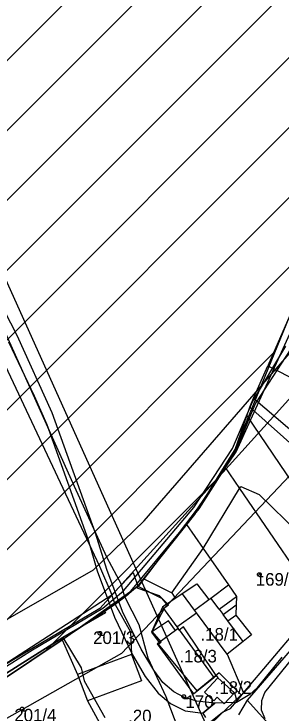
# Model space of a CAD drawing. Extents: x -564810 to -550519, y -1045831 to -1034011.
# Drawn here: x -552741.8 to -552633.3, y -1036404 to -1036120.6 of the extents above; entities that cross this region are included whole.
import ezdxf

# ---------------------------------------------------------------- set-up
doc = ezdxf.new("R2010")
doc.units = 0
for name, color, linetype in [('KN stav', 7, 'Continuous'), ('Obvod KPU', 7, 'Continuous'), ('Odvodněné plochy', 7, 'Continuous'), ('Parcelní čísla', 7, 'Continuous'), ('Polní cesty stavající', 7, 'Continuous'), ('přeložka st silnice', 7, 'Continuous'), ('Vedení VN', 7, 'Continuous'), ('vodní toky', 7, 'Continuous'), ('Vrstva 14', 7, 'Continuous'), ('Vrstva 22', 7, 'Continuous'), ('Vrstva 39', 7, 'Continuous'), ('Vrstva 4', 7, 'Continuous'), ('zamokř ploch', 7, 'Continuous')]:
    doc.layers.add(name, color=color, linetype=linetype)

msp = doc.modelspace()

# ---------------------------------------------------------------- linework, layer by layer
at = {"layer": 'KN stav'}
for p, q in [((-552767.63, -1036215.71), (-552707.17, -1036344.21)), ((-552751.73, -1036235.47), (-552717.4, -1036311.73)), ((-552629.11, -1036240.48), (-552639.01, -1036263.06)), ((-552644.75, -1036276.15), (-552639.01, -1036263.06)), ((-552639.01, -1036263.06), (-552607.26, -1036279.22)), ((-552646.32, -1036279.73), (-552644.75, -1036276.15)), ((-552644.75, -1036276.15), (-552617.73, -1036299.37)), ((-552647.55, -1036283.27), (-552646.32, -1036279.73)), ((-552646.32, -1036279.73), (-552620.03, -1036303.33)), ((-552652.27, -1036296.92), (-552647.55, -1036283.27)), ((-552647.55, -1036283.27), (-552624.96, -1036316.58)), ((-552656.51, -1036303.75), (-552652.27, -1036296.92)), ((-552668.59, -1036323.19), (-552656.51, -1036303.75)), ((-552656.51, -1036303.75), (-552650.44, -1036312.74)), ((-552717.4, -1036311.73), (-552704.36, -1036340.39)), ((-552650.44, -1036312.74), (-552618.49, -1036359.56)), ((-552671.88, -1036327.34), (-552668.59, -1036323.19)), ((-552689.24, -1036349.22), (-552671.88, -1036327.34)), ((-552671.88, -1036327.34), (-552665.17, -1036337.01)), ((-552665.17, -1036337.01), (-552654.9, -1036351.78)), ((-552704.36, -1036340.39), (-552698.3, -1036351.75)), ((-552707.17, -1036344.21), (-552702.16, -1036355.78)), ((-552698.3, -1036351.75), (-552693.55, -1036346.78)), ((-552693.55, -1036346.78), (-552691.61, -1036352.2)), ((-552691.61, -1036352.2), (-552689.24, -1036349.22)), ((-552605.47, -1036349.87), (-552647.3, -1036398.44)), ((-552702.16, -1036355.78), (-552698.3, -1036351.75)), ((-552691.61, -1036352.2), (-552696.87, -1036356.73)), ((-552691.61, -1036352.2), (-552681.99, -1036357.13)), ((-552654.9, -1036351.78), (-552651.67, -1036356.41)), ((-552773.58, -1036401.9), (-552702.16, -1036355.78)), ((-552651.67, -1036356.41), (-552651.82, -1036359.81)), ((-552696.87, -1036356.73), (-552700.75, -1036359.64)), ((-552696.87, -1036356.73), (-552691.24, -1036367.73)), ((-552681.99, -1036357.13), (-552680, -1036359.54)), ((-552700.75, -1036359.64), (-552722.24, -1036373.97)), ((-552700.75, -1036359.64), (-552694.54, -1036370.75)), ((-552681.71, -1036360.7), (-552686.09, -1036370.85)), ((-552680, -1036359.54), (-552681.71, -1036360.7)), ((-552651.82, -1036359.81), (-552651.99, -1036363.94)), ((-552648.85, -1036395.43), (-552618.49, -1036359.56)), ((-552651.99, -1036363.94), (-552645.61, -1036371.92)), ((-552691.24, -1036367.73), (-552687.6, -1036381.21)), ((-552676.41, -1036370.24), (-552683.02, -1036375.06)), ((-552675.32, -1036369.44), (-552676.41, -1036370.24)), ((-552674.91, -1036370.01), (-552675.32, -1036369.44)), ((-552673.12, -1036368.78), (-552674.91, -1036370.01)), ((-552659.86, -1036388.43), (-552673.12, -1036368.78)), ((-552694.54, -1036370.75), (-552694.2, -1036379.86)), ((-552686.09, -1036370.85), (-552683.02, -1036375.06)), ((-552645.61, -1036371.92), (-552648.97, -1036374.61)), ((-552722.24, -1036373.97), (-552771.59, -1036406.86)), ((-552722.24, -1036373.97), (-552716.02, -1036388.06)), ((-552683.02, -1036375.06), (-552683.8, -1036375.62)), ((-552683.8, -1036375.62), (-552669.08, -1036395.82)), ((-552648.97, -1036374.61), (-552655.4, -1036379.77)), ((-552694.2, -1036379.86), (-552716.02, -1036388.06)), ((-552687.6, -1036381.21), (-552680.3, -1036396.89)), ((-552655.4, -1036379.77), (-552648.85, -1036395.43)), ((-552716.02, -1036388.06), (-552712.01, -1036398.74)), ((-552669.08, -1036395.82), (-552660.89, -1036389.26)), ((-552659.24, -1036389.36), (-552664.62, -1036395.24)), ((-552660.89, -1036389.26), (-552659.86, -1036388.43)), ((-552659.86, -1036388.43), (-552659.24, -1036389.36)), ((-552652.54, -1036395.48), (-552659.24, -1036389.36)), ((-552664.62, -1036395.24), (-552660.86, -1036398.67)), ((-552656.62, -1036399.94), (-552652.54, -1036395.48)), ((-552652.54, -1036395.48), (-552651.61, -1036398.8)), ((-552651.61, -1036398.8), (-552648.85, -1036395.43)), ((-552712.01, -1036398.74), (-552706.4, -1036409.09)), ((-552680.3, -1036396.89), (-552673.09, -1036415.75)), ((-552660.86, -1036398.67), (-552659.56, -1036397.25)), ((-552659.56, -1036397.25), (-552656.62, -1036399.94)), ((-552654.05, -1036401.78), (-552651.61, -1036398.8)), ((-552647.3, -1036398.44), (-552650.89, -1036404.3)), ((-552647.3, -1036398.44), (-552623.78, -1036424.51)), ((-552657.33, -1036403.24), (-552654.05, -1036401.78)), ((-552673.09, -1036415.75), (-552657.33, -1036403.24))]:
    msp.add_line(p, q, dxfattribs=at)
at = {"layer": 'Obvod KPU'}
for p, q in [((-552645.81, -1036284.73), (-552626.64, -1036242.39)), ((-552651.88, -1036297.9), (-552645.81, -1036284.73)), ((-552667.43, -1036320.97), (-552651.88, -1036297.9)), ((-552691.92, -1036353), (-552667.43, -1036320.97)), ((-552682.85, -1036356.23), (-552691.92, -1036353)), ((-552679.28, -1036359.81), (-552682.85, -1036356.23)), ((-552685.88, -1036370.57), (-552680.66, -1036360.83)), ((-552680.66, -1036360.83), (-552679.28, -1036359.81)), ((-552682.14, -1036374.83), (-552685.88, -1036370.57)), ((-552745.27, -1036387.73), (-552722.02, -1036373.06)), ((-552722.02, -1036373.06), (-552714.55, -1036385.39)), ((-552683.3, -1036375.79), (-552682.14, -1036374.83)), ((-552667.63, -1036394.6), (-552683.3, -1036375.79)), ((-552714.55, -1036385.39), (-552713.39, -1036390.54)), ((-552658.72, -1036387.33), (-552667.63, -1036394.6)), ((-552649.81, -1036396.32), (-552658.72, -1036387.33)), ((-552713.39, -1036390.54), (-552705.02, -1036405.4)), ((-552671.5, -1036416.87), (-552649.81, -1036396.32))]:
    msp.add_line(p, q, dxfattribs=at)
at = {"layer": 'Odvodněné plochy'}
msp.add_lwpolyline([(-552771.59, -1036406.86), (-552722.24, -1036373.97), (-552691.61, -1036352.2), (-552668.59, -1036323.19), (-552652.27, -1036296.92), (-552629.11, -1036240.48), (-552615.12, -1036220.82), (-552615.12, -1036220.82), (-552591.66, -1036194.39), (-552584.28, -1036207.54), (-552537.97, -1036171.97), (-552531.19, -1036169.47), (-552514.99, -1036158.56), (-552497.23, -1036182.42), (-552476.07, -1036167.13), (-552472.81, -1036169.88), (-552472.42, -1036175.42), (-552425.11, -1036121.49)], dxfattribs=at)
at = {"layer": 'Polní cesty stavající'}
msp.add_lwpolyline([(-552744.02, -1036253.35), (-552733.57, -1036275.16), (-552728.47, -1036286.8), (-552711.81, -1036333.45), (-552708.16, -1036346.02), (-552701.05, -1036364.74), (-552693.82, -1036380.02), (-552688.61, -1036388.79), (-552683.43, -1036395.64), (-552678.37, -1036399.75), (-552672.52, -1036402.71), (-552665.25, -1036403.74), (-552660.5, -1036399.69), (-552667.72, -1036398.85), (-552673.06, -1036397.26), (-552677.04, -1036395.1), (-552681.46, -1036391.26), (-552685.22, -1036386.33), (-552690.24, -1036377.71), (-552697.83, -1036362.5), (-552704.13, -1036345.5), (-552708.78, -1036330.83), (-552726.38, -1036282.08), (-552740.5, -1036250.8), (-552771.04, -1036191.68)], dxfattribs=at)
at = {"layer": 'přeložka st silnice'}
for p, q in [((-553155.95, -1036550.75), (-552503.33, -1035898.13)), ((-553112.24, -1036535.33), (-552498.45, -1035921.53)), ((-553071.98, -1036523.35), (-552487.23, -1035938.6)), ((-553034.16, -1036513.81), (-552476.02, -1035955.67)), ((-553001.93, -1036509.87), (-552464.8, -1035972.74)), ((-552965.98, -1036502.2), (-552453.83, -1035990.05)), ((-552923.8, -1036488.3), (-552442.99, -1036007.49)), ((-552868.08, -1036460.87), (-552432.14, -1036024.93)), ((-552807.99, -1036429.07), (-552635.86, -1036256.94)), ((-552729.33, -1036378.69), (-552659.99, -1036309.35))]:
    msp.add_line(p, q, dxfattribs=at)
at = {"layer": 'Vedení VN'}
for points in [[(-553567.53, -1034875.85), (-552617.75, -1036041.77), (-552525.91, -1036160.49), (-552512.48, -1036183.11), (-552698.29, -1036379.56), (-552912.35, -1036500.4), (-553117.93, -1036544.92), (-553344, -1036644.56), (-553507.2, -1036737.84), (-553648.49, -1036896.84), (-553694.41, -1037244.51), (-553658.38, -1037334.97)], [(-553684.52, -1037352.63), (-553725.5, -1037238.15), (-553666.15, -1036855.85), (-553493.77, -1036691.9), (-553319.98, -1036604.98), (-553120.76, -1036515.94), (-552942.02, -1036478.49), (-552709.59, -1036345.64), (-552689.1, -1036325.85), (-552549.22, -1036164.73)], [(-552535.38, -1036171.2), (-552583.65, -1036224.68), (-552638.09, -1036285.01), (-552707.08, -1036361.35), (-552775.22, -1036401.6), (-552849.05, -1036445.27), (-552919.03, -1036487.18), (-553014.59, -1036507.93)]]:
    msp.add_lwpolyline(points, dxfattribs=at)
at = {"layer": 'vodní toky'}
for p, q in [((-552600.06, -1036210.37), (-552643.98, -1036278.13)), ((-552645.22, -1036277.66), (-552631.77, -1036255.01)), ((-552653.26, -1036296.48), (-552645.22, -1036277.66)), ((-552643.98, -1036278.13), (-552652.11, -1036297.63)), ((-552668.92, -1036320.46), (-552653.26, -1036296.48)), ((-552652.11, -1036297.63), (-552666.87, -1036320.91)), ((-552697.44, -1036354.12), (-552668.92, -1036320.46)), ((-552666.87, -1036320.91), (-552696.01, -1036355.91)), ((-552705.8, -1036361.22), (-552697.44, -1036354.12)), ((-552696.01, -1036355.91), (-552705, -1036362.56)), ((-552720.43, -1036369.82), (-552705.8, -1036361.22)), ((-552704.74, -1036363.06), (-552721.98, -1036373.02)), ((-552705, -1036362.56), (-552704.74, -1036363.06)), ((-552734.35, -1036378.01), (-552720.43, -1036369.82)), ((-552721.98, -1036373.02), (-552745.27, -1036387.73)), ((-552757.59, -1036392.59), (-552734.35, -1036378.01))]:
    msp.add_line(p, q, dxfattribs=at)
at = {"layer": 'Vrstva 14'}
msp.add_lwpolyline([(-551754.89, -1038428.38), (-553519.59, -1034507.17), (-553502.09, -1034572.44)], dxfattribs=at)
at = {"layer": 'Vrstva 39'}
for p, q in [((-552640.24, -1036395.29), (-552619.01, -1036368.99)), ((-552633.26, -1036381.04), (-552643.41, -1036393.55)), ((-552646.32, -1036396.16), (-552651.69, -1036399.35)), ((-552643.41, -1036393.55), (-552646.32, -1036396.16)), ((-552641.44, -1036398.53), (-552640.24, -1036395.29)), ((-552641.61, -1036402.53), (-552641.44, -1036398.53)), ((-552651.69, -1036399.35), (-552660.5, -1036399.69)), ((-552665.25, -1036403.74), (-552664.18, -1036405.41)), ((-552640.06, -1036405.91), (-552641.61, -1036402.53))]:
    msp.add_line(p, q, dxfattribs=at)
msp.add_lwpolyline([(-552660.5, -1036399.69), (-552665.25, -1036403.74)], dxfattribs=at)
at = {"layer": 'Vrstva 4'}
for p, q in [((-552665.17, -1036337.01), (-552650.44, -1036312.73)), ((-552650.44, -1036312.73), (-552649.99, -1036311.93)), ((-552649.99, -1036311.93), (-552642.55, -1036315.09)), ((-552642.55, -1036315.09), (-552617.42, -1036339.61)), ((-552677.86, -1036354.95), (-552665.17, -1036337.01)), ((-552689.25, -1036349.22), (-552677.86, -1036354.95)), ((-552696.87, -1036356.73), (-552698.3, -1036351.74)), ((-552676.45, -1036357.12), (-552667.79, -1036351.25)), ((-552667.79, -1036351.25), (-552662.86, -1036357.69)), ((-552662.01, -1036357.06), (-552654.9, -1036351.77)), ((-552700.75, -1036359.64), (-552702.16, -1036355.78)), ((-552677.86, -1036354.95), (-552676.45, -1036357.12)), ((-552668.62, -1036361.97), (-552673.56, -1036355.33)), ((-552658.65, -1036361.59), (-552651.67, -1036356.41)), ((-552680, -1036359.54), (-552676.45, -1036357.12)), ((-552668.62, -1036361.97), (-552662.86, -1036357.69)), ((-552662.86, -1036357.69), (-552662.01, -1036357.06)), ((-552658.65, -1036361.59), (-552662.01, -1036357.06)), ((-552681.71, -1036360.7), (-552675.88, -1036368.68)), ((-552667.82, -1036363.06), (-552668.62, -1036361.97)), ((-552658.65, -1036361.59), (-552657.07, -1036363.71)), ((-552657.07, -1036363.71), (-552651.82, -1036359.81)), ((-552675.88, -1036368.68), (-552667.82, -1036363.06)), ((-552655.4, -1036379.77), (-552667.82, -1036363.06)), ((-552655.15, -1036366.29), (-552657.07, -1036363.71)), ((-552655.15, -1036366.29), (-552651.99, -1036363.94)), ((-552679.25, -1036366.34), (-552686.09, -1036370.85)), ((-552676.41, -1036370.23), (-552679.25, -1036366.34)), ((-552648.97, -1036374.61), (-552655.15, -1036366.29)), ((-552675.88, -1036368.68), (-552675.33, -1036369.44)), ((-552674.92, -1036370), (-552660.89, -1036389.25)), ((-552694.2, -1036379.86), (-552690.19, -1036390.54)), ((-552690.19, -1036390.54), (-552712.01, -1036398.73))]:
    msp.add_line(p, q, dxfattribs=at)
at = {"layer": 'zamokř ploch'}
for p, q in [((-552642.42, -1036348.32), (-552640.82, -1036348.32)), ((-552706.98, -1036372.05), (-552705.38, -1036372.05)), ((-552673.03, -1036397.73), (-552671.43, -1036397.73)), ((-552738.43, -1036402.75), (-552736.83, -1036402.75))]:
    msp.add_line(p, q, dxfattribs=at)
for centre in [(-552642.42, -1036347.57), (-552706.98, -1036371.3), (-552673.03, -1036396.98), (-552738.43, -1036402)]:
    msp.add_circle(centre, 0.75, dxfattribs=at)

# ---------------------------------------------------------------- texts
at = {"layer": 'Parcelní čísla'}
for s, p in [('169/1', (-552643.88, -1036352.05)), ('201/3', (-552709.74, -1036375.67)), ('170', (-552672.34, -1036401.54)), ('201/4', (-552741.64, -1036407.03))]:
    msp.add_text(s, height=5.1, dxfattribs=at).set_placement(p)
at = {"layer": 'Vrstva 22'}
for s, p in [('.18/1', (-552666.27, -1036374.3)), ('.18/3', (-552674.79, -1036383.15)), ('.18/2', (-552660.53, -1036395.87)), ('.20', (-552695.55, -1036407.38))]:
    msp.add_text(s, height=5.1, dxfattribs=at).set_placement(p)

doc.saveas('drawing.dxf')
